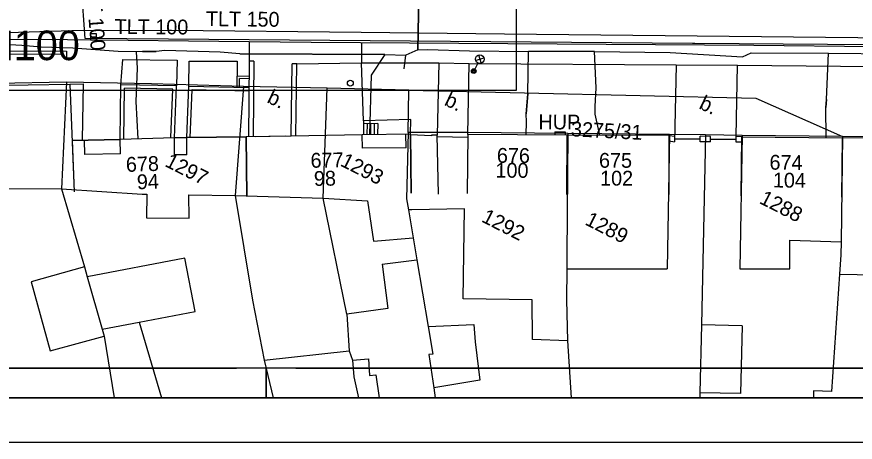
# Model space of a CAD drawing. Extents: x -601580 to 4, y -1204314 to 4.
# Drawn here: x -595992 to -595921.2, y -1203190.7 to -1203154.8 of the extents above; entities that cross this region are included whole.
import ezdxf

# ---------------------------------------------------------------- set-up
doc = ezdxf.new("R2010")
doc.units = 0
for name, color, linetype in [('00-KN-HRANICE PARCEL', 7, 'Continuous'), ('00-KN-PARC. CISLA', 7, 'Continuous'), ('00-KN-VNITRNI KRESBA', 7, 'Continuous'), ('00-POLOHOPIS', 7, 'Continuous'), ('00-RAZÍTKO', 7, 'Continuous'), ('00-SITE KOM. KABEL', 7, 'Continuous'), ('00-VAK-VODA-RAD IGIS', 7, 'Continuous'), ('11-REKONSTRUKCE VODOVOD', 7, 'Continuous'), ('11-REKONSTRUKCE VODOVOD POPIS', 7, 'Continuous'), ('Vrstva 27', 7, 'Continuous'), ('Vrstva 28', 7, 'Continuous'), ('Vrstva 33', 7, 'Continuous')]:
    doc.layers.add(name, color=color, linetype=linetype)

# ---------------------------------------------------------------- blocks, each defined once
blk = doc.blocks.new('6.30_76')
at = {"layer": 'Vrstva 27'}
blk.add_line((-0.25, 0), (0.25, 0), dxfattribs=at)
blk.add_lwpolyline([(-0.25, -0.25), (0.25, -0.25), (0.25, 0.25), (-0.25, 0.25)], close=True, dxfattribs=at)
blk = doc.blocks.new('6.14A_150')
at = {"layer": 'Vrstva 28'}
blk.add_circle((0, 0), 0.25, dxfattribs=at)
blk = doc.blocks.new('6.560_516')
at = {"layer": 'Vrstva 33'}
for p, q in [((-0.265, 0.86), (0.265, 1.39)), ((-0.265, 1.39), (0.265, 0.86)), ((0, 0.75), (0, 0))]:
    blk.add_line(p, q, dxfattribs=at)
for centre, radius in [((0, 1.125), 0.375), ((0, 0), 0.2), ((0, 0), 0.145), ((0, 0), 0.0876)]:
    blk.add_circle(centre, radius, dxfattribs=at)

msp = doc.modelspace()

# ---------------------------------------------------------------- linework, layer by layer
for points in [[(-595979.871, -1202875.568), (-596202.621, -1202875.568), (-596202.621, -1203190.718), (-595979.871, -1203190.718)], [(-595979.871, -1203190.718), (-595757.121, -1203190.718), (-595757.121, -1202875.568), (-595979.871, -1202875.568)], [(-595976.121, -1202879.318), (-596198.871, -1202879.318), (-596198.871, -1203186.968), (-595976.121, -1203186.968)], [(-595976.121, -1203186.968), (-595760.871, -1203186.968), (-595760.871, -1202879.318), (-595976.121, -1202879.318)], [(-595970.972, -1203040.968), (-595970.972, -1203038.468), (-596076.023, -1203038.468), (-596076.023, -1203186.968), (-595970.972, -1203186.968), (-595970.972, -1203184.468)], [(-595973.472, -1203040.968), (-596073.523, -1203040.968), (-596073.523, -1203184.468), (-595973.472, -1203184.468)], [(-595970.972, -1203184.468), (-595970.972, -1203186.968), (-595865.922, -1203186.968), (-595865.922, -1203184.468)], [(-595968.472, -1203184.468), (-595868.422, -1203184.468)]]:
    msp.add_lwpolyline(points)
at = {"layer": '00-KN-HRANICE PARCEL'}
for p, q in [((-595987.835, -1203160.303), (-596001.567, -1203160.582)), ((-595980.645, -1203160.463), (-595987.835, -1203160.303)), ((-595972.883, -1203160.69), (-595980.645, -1203160.463)), ((-595972.883, -1203160.69), (-595973.599, -1203169.876)), ((-595965.822, -1203160.818), (-595972.883, -1203160.69)), ((-595958.91, -1203160.994), (-595965.822, -1203160.818)), ((-595958.985, -1203164.558), (-595958.91, -1203160.994)), ((-595958.985, -1203164.558), (-595959.102, -1203170.166)), ((-595945.484, -1203164.644), (-595945.573, -1203174.912)), ((-595984.827, -1203181.171), (-595984.661, -1203181.749)), ((-595984.661, -1203181.749), (-595983.802, -1203186.968)), ((-595971.148, -1203183.794), (-595963.959, -1203182.988)), ((-595956.887, -1203183.29), (-595957.218, -1203183.301)), ((-595971.148, -1203183.794), (-595970.374, -1203186.968))]:
    msp.add_line(p, q, dxfattribs=at)
for points in [[(-595987.835, -1203160.303), (-595988.264, -1203169.321), (-595986.313, -1203175.914)], [(-595958.91, -1203160.994), (-595929.59, -1203161.662), (-595922.275, -1203164.904)], [(-595945.484, -1203164.644), (-595953.922, -1203164.555), (-595958.985, -1203164.558)], [(-595933.843, -1203164.77), (-595936.902, -1203164.739), (-595945.484, -1203164.644)], [(-595933.843, -1203164.77), (-595934.203, -1203180.814), (-595934.334, -1203186.537), (-595934.344, -1203186.968)], [(-595922.275, -1203164.904), (-595930.744, -1203164.811), (-595933.843, -1203164.77)], [(-595922.275, -1203164.904), (-595922.398, -1203173.785), (-595922.415, -1203174.899), (-595922.535, -1203176.521), (-595923.22, -1203186.44), (-595924.731, -1203186.366), (-595924.717, -1203186.968)], [(-595910.273, -1203171.813), (-595913.904, -1203171.849), (-595913.738, -1203164.954), (-595922.275, -1203164.904)], [(-595973.599, -1203169.876), (-595972.126, -1203178.728), (-595971.148, -1203183.794)], [(-595959.102, -1203170.166), (-595958.939, -1203171.102), (-595958.536, -1203173.461), (-595958.228, -1203175.324), (-595957.281, -1203180.957), (-595956.887, -1203183.29)], [(-595945.573, -1203174.912), (-595945.577, -1203176.088), (-595945.592, -1203178.695), (-595945.51, -1203182.148), (-595945.196, -1203186.968)], [(-595986.313, -1203175.914), (-595986.078, -1203176.752), (-595984.827, -1203181.171)], [(-595984.827, -1203181.171), (-595981.688, -1203180.581), (-595979.797, -1203186.968)], [(-595963.959, -1203182.988), (-595963.679, -1203183.781), (-595963.56, -1203185.2), (-595963.169, -1203186.968)], [(-595957.218, -1203183.301), (-595956.805, -1203186.126), (-595956.684, -1203186.968)]]:
    msp.add_lwpolyline(points, dxfattribs=at)
at = {"layer": '00-KN-VNITRNI KRESBA'}
for p, q in [((-595966.146, -1203170.114), (-595965.822, -1203160.818)), ((-595936.902, -1203164.739), (-595937.106, -1203176.07)), ((-595930.744, -1203164.811), (-595930.953, -1203176.084)), ((-596000.375, -1203169.281), (-595988.264, -1203169.321)), ((-595988.264, -1203169.321), (-595981.456, -1203169.769)), ((-595981.456, -1203169.769), (-595981.045, -1203169.776)), ((-595981.045, -1203169.776), (-595981.068, -1203171.762)), ((-595977.49, -1203169.825), (-595973.599, -1203169.876)), ((-595977.477, -1203171.806), (-595977.49, -1203169.825)), ((-595973.599, -1203169.876), (-595966.146, -1203170.114)), ((-595964.165, -1203179.909), (-595966.146, -1203170.114)), ((-595966.146, -1203170.114), (-595962.417, -1203170.329)), ((-595962.417, -1203170.329), (-595961.901, -1203173.745)), ((-595958.657, -1203171.099), (-595958.939, -1203171.102)), ((-595954.202, -1203171.011), (-595958.657, -1203171.099)), ((-595954.33, -1203178.6), (-595954.202, -1203171.011)), ((-595981.068, -1203171.762), (-595977.477, -1203171.806)), ((-595961.901, -1203173.745), (-595958.536, -1203173.461)), ((-595926.717, -1203176.075), (-595926.726, -1203173.668)), ((-595926.726, -1203173.668), (-595922.398, -1203173.785)), ((-595977.828, -1203175.162), (-595986.078, -1203176.752)), ((-595976.958, -1203179.668), (-595977.828, -1203175.162)), ((-595986.313, -1203175.914), (-595990.826, -1203177.173)), ((-595961.173, -1203175.687), (-595958.228, -1203175.324)), ((-595961.173, -1203175.687), (-595960.7, -1203179.429)), ((-595945.577, -1203176.088), (-595937.106, -1203176.07)), ((-595930.953, -1203176.084), (-595926.717, -1203176.075)), ((-595922.535, -1203176.521), (-595914.454, -1203176.675)), ((-595990.826, -1203177.173), (-595989.205, -1203183.003)), ((-595948.507, -1203178.692), (-595954.33, -1203178.6)), ((-595948.469, -1203182.033), (-595948.507, -1203178.692)), ((-595960.7, -1203179.429), (-595964.165, -1203179.909)), ((-595981.688, -1203180.581), (-595976.958, -1203179.668)), ((-595964.165, -1203179.909), (-595963.959, -1203182.988)), ((-595957.281, -1203180.957), (-595953.429, -1203180.775)), ((-595953.429, -1203180.775), (-595953.306, -1203182.252)), ((-595930.755, -1203180.897), (-595934.203, -1203180.814)), ((-595930.755, -1203180.897), (-595930.896, -1203186.616)), ((-595989.205, -1203183.003), (-595984.661, -1203181.749)), ((-595953.306, -1203182.252), (-595952.918, -1203185.479)), ((-595945.51, -1203182.148), (-595948.469, -1203182.033)), ((-595963.679, -1203183.781), (-595962.332, -1203183.67)), ((-595962.332, -1203183.67), (-595962.235, -1203185.089)), ((-595962.235, -1203185.089), (-595961.694, -1203185.039)), ((-595961.694, -1203185.039), (-595961.423, -1203186.968)), ((-595952.918, -1203185.479), (-595956.805, -1203186.126)), ((-595930.896, -1203186.616), (-595934.334, -1203186.537))]:
    msp.add_line(p, q, dxfattribs=at)
at = {"layer": '00-POLOHOPIS'}
for p, q in [((-596000.971, -1203156.669), (-595987.759, -1203156.713)), ((-595987.759, -1203156.713), (-595972.403, -1203156.868)), ((-595972.403, -1203156.868), (-595972.417, -1203158.539)), ((-595972.403, -1203156.868), (-595967.161, -1203156.937)), ((-595967.161, -1203156.937), (-595929.779, -1203157.19)), ((-595962.915, -1203156.966), (-595962.927, -1203158.689)), ((-595929.779, -1203157.19), (-595881.134, -1203157.713)), ((-595995.451, -1203157.668), (-595987.85, -1203157.696)), ((-595995.447, -1203157.918), (-595988.091, -1203157.944)), ((-595988.091, -1203157.944), (-595988.08, -1203158.267)), ((-595987.85, -1203157.696), (-595987.83, -1203158.258)), ((-595988.08, -1203158.267), (-595987.83, -1203158.258)), ((-595983.239, -1203160.523), (-595983.085, -1203158.408)), ((-595983.085, -1203158.408), (-595978.5, -1203158.464)), ((-595978.5, -1203158.464), (-595978.541, -1203160.62)), ((-595977.507, -1203160.636), (-595977.465, -1203158.526)), ((-595977.465, -1203158.526), (-595973.426, -1203158.546)), ((-595973.426, -1203158.546), (-595973.426, -1203159.802)), ((-595972.417, -1203158.539), (-595972.467, -1203164.93)), ((-595972.017, -1203158.542), (-595972.417, -1203158.539)), ((-595972.017, -1203158.542), (-595972.067, -1203164.923)), ((-595968.852, -1203164.863), (-595968.774, -1203158.771)), ((-595968.373, -1203158.776), (-595968.774, -1203158.771)), ((-595968.452, -1203164.856), (-595968.373, -1203158.776)), ((-595968.373, -1203158.776), (-595962.927, -1203158.689)), ((-595962.927, -1203158.689), (-595956.381, -1203158.674)), ((-595962.746, -1203163.578), (-595962.927, -1203158.689)), ((-595956.381, -1203158.674), (-595956.536, -1203164.778)), ((-595956.381, -1203158.674), (-595953.811, -1203158.723)), ((-595953.938, -1203164.718), (-595953.811, -1203158.723)), ((-595953.811, -1203158.723), (-595936.34, -1203158.848)), ((-595936.34, -1203158.848), (-595936.459, -1203165.346)), ((-595936.34, -1203158.848), (-595931.145, -1203158.873)), ((-595931.259, -1203164.909), (-595931.145, -1203158.873)), ((-595931.145, -1203158.873), (-595913.707, -1203159.05)), ((-595973.412, -1203160.732), (-595973.426, -1203159.802)), ((-595972.431, -1203159.819), (-595973.426, -1203159.802)), ((-595972.434, -1203160.018), (-595973.223, -1203160.005)), ((-595973.212, -1203160.736), (-595973.223, -1203160.005)), ((-595987.545, -1203160.475), (-595986.423, -1203160.466)), ((-595986.423, -1203160.466), (-595986.521, -1203165.217)), ((-595983.305, -1203165.159), (-595983.239, -1203160.523)), ((-595978.541, -1203160.62), (-595983.239, -1203160.523)), ((-595983.004, -1203165.163), (-595982.942, -1203160.829)), ((-595978.852, -1203160.914), (-595982.942, -1203160.829)), ((-595979.01, -1203164.987), (-595978.852, -1203160.914)), ((-595978.711, -1203164.999), (-595978.541, -1203160.62)), ((-595977.68, -1203164.994), (-595977.507, -1203160.636)), ((-595977.507, -1203160.636), (-595972.434, -1203160.754)), ((-595977.38, -1203165.006), (-595977.219, -1203160.943)), ((-595977.219, -1203160.943), (-595972.441, -1203161.054)), ((-595962.746, -1203163.578), (-595962.756, -1203164.747)), ((-595958.751, -1203163.459), (-595962.746, -1203163.578)), ((-595961.548, -1203163.792), (-595962.739, -1203163.827)), ((-595962.449, -1203163.819), (-595962.457, -1203164.743)), ((-595962.149, -1203163.81), (-595962.156, -1203164.739)), ((-595961.848, -1203163.802), (-595961.856, -1203164.734)), ((-595961.548, -1203163.792), (-595961.557, -1203164.73)), ((-595958.779, -1203164.69), (-595958.751, -1203163.459)), ((-595946.574, -1203164.496), (-595946.576, -1203164.776)), ((-595946.574, -1203164.496), (-595945.705, -1203164.503)), ((-595945.705, -1203164.503), (-595945.707, -1203164.782)), ((-595987.344, -1203165.227), (-595983.305, -1203165.159)), ((-595986.296, -1203166.41), (-595986.317, -1203165.21)), ((-595983.286, -1203166.358), (-595983.305, -1203165.159)), ((-595978.711, -1203164.999), (-595977.68, -1203164.994)), ((-595978.704, -1203166.449), (-595978.711, -1203164.999)), ((-595977.68, -1203164.994), (-595972.662, -1203164.934)), ((-595977.674, -1203166.444), (-595977.68, -1203164.994)), ((-595969.37, -1203164.873), (-595971.866, -1203164.918)), ((-595962.83, -1203165.899), (-595962.847, -1203164.749)), ((-595959.148, -1203165.846), (-595959.164, -1203164.696)), ((-595956.533, -1203164.89), (-595953.938, -1203164.948)), ((-595936.92, -1203165.277), (-595936.459, -1203165.346)), ((-595936.919, -1203164.802), (-595936.45, -1203164.872)), ((-595936.454, -1203165.092), (-595934.31, -1203165.109)), ((-595934.313, -1203165.353), (-595934.308, -1203164.884)), ((-595933.44, -1203164.894), (-595934.308, -1203164.884)), ((-595933.445, -1203165.363), (-595933.44, -1203164.894)), ((-595933.442, -1203165.126), (-595931.265, -1203165.123)), ((-595931.27, -1203165.379), (-595931.259, -1203164.909)), ((-595930.777, -1203164.92), (-595931.259, -1203164.909)), ((-595959.148, -1203165.846), (-595962.83, -1203165.899)), ((-595933.445, -1203165.363), (-595934.313, -1203165.353)), ((-595930.782, -1203165.39), (-595931.27, -1203165.379)), ((-595983.286, -1203166.358), (-595986.296, -1203166.41)), ((-595977.674, -1203166.444), (-595978.704, -1203166.449))]:
    msp.add_line(p, q, dxfattribs=at)
for points in [[(-596000.978, -1203165.647), (-596001.466, -1203160.671), (-595997.909, -1203160.632), (-595994.635, -1203160.59), (-595987.545, -1203160.475), (-595987.185, -1203169.568)], [(-595972.602, -1203169.934), (-595972.662, -1203164.934), (-595977.68, -1203164.994), (-595978.711, -1203164.999), (-595983.305, -1203165.159), (-595987.344, -1203165.227), (-595987.185, -1203169.568)], [(-595958.707, -1203169.689), (-595958.779, -1203164.69), (-595962.847, -1203164.749), (-595968.852, -1203164.863), (-595972.662, -1203164.934), (-595972.602, -1203169.934)], [(-595956.421, -1203169.777), (-595956.536, -1203164.778), (-595956.992, -1203164.789), (-595956.99, -1203164.849), (-595958.778, -1203164.751), (-595958.707, -1203169.689)], [(-595945.566, -1203169.784), (-595945.527, -1203164.784), (-595953.938, -1203164.718), (-595953.977, -1203169.718)], [(-595936.929, -1203169.802), (-595936.919, -1203164.802), (-595945.527, -1203164.784), (-595945.566, -1203169.784)], [(-595930.835, -1203169.92), (-595930.777, -1203164.92), (-595922.3, -1203165.018), (-595922.358, -1203170.017)], [(-595913.9, -1203175.519), (-595913.789, -1203165.126), (-595922.3, -1203165.018), (-595922.358, -1203170.017)]]:
    msp.add_lwpolyline(points, dxfattribs=at)
at = {"layer": '00-RAZÍTKO'}
for points in [[(-596076.023, -1203038.468), (-595760.871, -1203038.468), (-595760.871, -1203186.968), (-596076.023, -1203186.968)], [(-596073.523, -1203040.968), (-595763.371, -1203040.968), (-595763.371, -1203184.468), (-596073.523, -1203184.468)]]:
    msp.add_lwpolyline(points, close=True, dxfattribs=at)
at = {"layer": '00-SITE KOM. KABEL'}
for points in [[(-595958.019, -1203149.99), (-595958.142, -1203157.57)], [(-595958.142, -1203157.57), (-595958.019, -1203149.99)], [(-595981.94, -1203157.762), (-595983.483, -1203157.728), (-595987.287, -1203157.441), (-595989.987, -1203157.345), (-595991.614, -1203157.212), (-595994.618, -1203157.051), (-595997.884, -1203157.161), (-595999.54, -1203157.373)], [(-595983.483, -1203157.728), (-595987.287, -1203157.441)], [(-595981.94, -1203157.762), (-595981.879, -1203159.117), (-595981.976, -1203161.952), (-595981.811, -1203165.088)], [(-595960.954, -1203157.979), (-595973.194, -1203157.929), (-595974.847, -1203157.782), (-595979.538, -1203157.627), (-595980.258, -1203157.72), (-595981.421, -1203157.734), (-595981.94, -1203157.762)], [(-595981.421, -1203157.734), (-595980.258, -1203157.72)], [(-595973.194, -1203157.929), (-595960.954, -1203157.979)], [(-595960.954, -1203157.979), (-595962.093, -1203159.732), (-595962.229, -1203164.736)], [(-595960.954, -1203157.979), (-595959.178, -1203158.018)], [(-595959.312, -1203159.185), (-595959.178, -1203158.018)], [(-595958.142, -1203157.57), (-595959.178, -1203158.018)], [(-595958.142, -1203157.57), (-595957.297, -1203157.563), (-595953.796, -1203157.673)], [(-595958.142, -1203157.57), (-595957.297, -1203157.563), (-595953.796, -1203157.673), (-595948.809, -1203157.71)], [(-595949.009, -1203164.757), (-595948.983, -1203163.648), (-595948.991, -1203162.982), (-595948.849, -1203161.292), (-595948.809, -1203157.71)], [(-595943.228, -1203157.724), (-595948.809, -1203157.71)], [(-595942.775, -1203164.789), (-595943.169, -1203163.006), (-595943.173, -1203162.376), (-595943.094, -1203160.789), (-595943.228, -1203157.724)], [(-595943.228, -1203157.724), (-595936.829, -1203157.807), (-595930.718, -1203158.17), (-595929.991, -1203157.822), (-595923.457, -1203157.861)], [(-595936.829, -1203157.807), (-595930.718, -1203158.17)], [(-595923.662, -1203165.006), (-595923.701, -1203162.439), (-595923.634, -1203161.777), (-595923.457, -1203157.861)], [(-595923.457, -1203157.861), (-595917.975, -1203157.914)], [(-595948.849, -1203161.292), (-595948.991, -1203162.982)], [(-595943.169, -1203163.006), (-595943.173, -1203162.376)], [(-595923.634, -1203161.777), (-595923.701, -1203162.439)]]:
    msp.add_lwpolyline(points, dxfattribs=at)
at = {"layer": '00-VAK-VODA-RAD IGIS'}
for points in [[(-595769.648, -1203171.322), (-595785.403, -1203166.935), (-595795.475, -1203164.656), (-595804.623, -1203163.117), (-595816.46, -1203161.657), (-595826.599, -1203160.59), (-595842.085, -1203159.157), (-595854.341, -1203158.19), (-595874.349, -1203157.529), (-595916.091, -1203157.19), (-595934.747, -1203157.037), (-595934.946, -1203157.036), (-595979.231, -1203156.672), (-595986.252, -1203156.621), (-595986.563, -1203152.325), (-595986.626, -1203151.47)], [(-595857.698, -1203157.651), (-595874.283, -1203156.957), (-595899.139, -1203156.761), (-595905.649, -1203156.709), (-595918.288, -1203156.602), (-595950.834, -1203156.246), (-595962.952, -1203156.112), (-595978.959, -1203155.937), (-595979.325, -1203155.936), (-595987.375, -1203155.988), (-596016.339, -1203156.887)]]:
    msp.add_lwpolyline(points, dxfattribs=at)
at = {"layer": '11-REKONSTRUKCE VODOVOD'}
msp.add_lwpolyline([(-596022.414, -1203147.788), (-595949.845, -1203147.788), (-595949.845, -1203161.01), (-596022.414, -1203161.01)], close=True, dxfattribs=at)
at = {"layer": '11-REKONSTRUKCE VODOVOD POPIS'}
msp.add_lwpolyline([(-596022.414, -1203147.788), (-595949.845, -1203147.788), (-595949.845, -1203161.01), (-596022.414, -1203161.01)], close=True, dxfattribs=at)

# ---------------------------------------------------------------- block references
at = {"layer": '00-POLOHOPIS'}
for name, p, xscale, yscale, rotation in [('6.30_76', (-595985.564, -1203156.492), 1.0000013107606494, 1.0000013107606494, -0.02037133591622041), ('6.14A_150', (-595963.859, -1203160.395), 0.9999998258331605, 0.9999998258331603, -1.072779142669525)]:
    msp.add_blockref(name, p, dxfattribs=dict(at, xscale=xscale, yscale=yscale, rotation=rotation))
at = {"layer": '00-POLOHOPIS', "rotation": -26.986336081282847}
msp.add_blockref('6.560_516', (-595953.433, -1203159.373), dxfattribs=at)

# ---------------------------------------------------------------- texts
at = {"layer": '00-KN-PARC. CISLA'}
for s, rotation, p in [('3275/31', 357.01366, (-595945.245, -1203164.874)), ('1297', 333.01366, (-595979.602, -1203167.369)), ('1293', 333.01366, (-595964.781, -1203167.33)), ('1288', 333.01366, (-595929.384, -1203170.497)), ('1292', 333.01366, (-595952.856, -1203172.056)), ('1289', 333.01366, (-595944.115, -1203172.299))]:
    msp.add_text(s, height=1.25, rotation=rotation, dxfattribs=at).set_placement(p)
at = {"layer": '00-POLOHOPIS'}
for s, rotation, p in [('b.', 334.46887, (-595970.977, -1203161.991)), ('b.', 334.46887, (-595955.996, -1203162.215)), ('b.', 334.46887, (-595934.481, -1203162.5)), ('HUP', 359.57871, (-595947.97, -1203164.286)), ('676', 359.5513, (-595951.481, -1203167.117)), ('678', 1.98717, (-595982.798, -1203167.893)), ('677', 1.09345, (-595967.211, -1203167.544)), ('675', 359.87936, (-595942.851, -1203167.539)), ('674', 359.3369, (-595928.453, -1203167.697)), ('100', 359.5513, (-595951.6, -1203168.369)), ('94', 1.98717, (-595981.871, -1203169.362)), ('98', 1.09345, (-595966.924, -1203169.077)), ('102', 359.87936, (-595942.759, -1203169.04)), ('104', 359.3369, (-595928.167, -1203169.2))]:
    msp.add_text(s, height=1.25, rotation=rotation, dxfattribs=at).set_placement(p)
at = {"layer": '00-VAK-VODA-RAD IGIS'}
for s, rotation, p in [('TLT 100', 274.15366, (-595986.224, -1203151.475)), ('TLT 150', 359.37366, (-595976.067, -1203155.569)), ('TLT 100', 359.58366, (-595983.776, -1203156.238))]:
    msp.add_text(s, height=1.25, rotation=rotation, dxfattribs=at).set_placement(p)
at = {"layer": '11-REKONSTRUKCE VODOVOD'}
msp.add_text(' POTRUBÍ PE DN100 ', height=2.5, dxfattribs=at).set_placement((-596019.224, -1203158.454))

doc.saveas('drawing.dxf')
